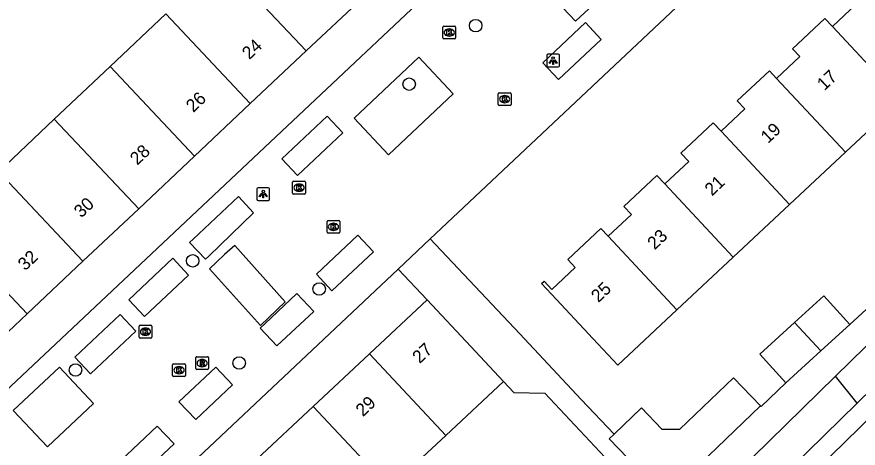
# Model space of a CAD drawing. Extents: x 161882 to 162509, y 381687 to 382379.
# Drawn here: x 162344.1 to 162409.8, y 381791.7 to 381825.5 of the extents above; entities that cross this region are included whole.
import ezdxf

# ---------------------------------------------------------------- set-up
doc = ezdxf.new("R2010")
doc.units = 0
for name, color, linetype in [('IMGEO_Boom', 7, 'Continuous'), ('IMGEO_Kolk', 7, 'Continuous'), ('IMGEO_Lichtpunt', 7, 'Continuous'), ('IMGEO_Pand', 7, 'Continuous'), ('IMGEO_Pand_nummerreeks', 7, 'Continuous'), ('IMGEO_Rijbaan_lokaal_open', 7, 'Continuous'), ('IMGEO_Rioolput', 7, 'Continuous'), ('IMGEO_Voetpad_open', 7, 'Continuous')]:
    doc.layers.add(name, color=color, linetype=linetype)

msp = doc.modelspace()

# ---------------------------------------------------------------- linework, layer by layer
at = {"layer": 'IMGEO_Boom'}
for centre in [(162379.946, 381824.768), (162374.75, 381820.189), (162357.829, 381806.387), (162367.715, 381804.185), (162361.458, 381798.398), (162348.668, 381797.849)]:
    msp.add_circle(centre, 0.489, dxfattribs=at)
at = {"layer": 'IMGEO_Kolk'}
for p, q in [((162377.383, 381823.804), (162377.383, 381824.656)), ((162377.458, 381824.73), (162378.31, 381824.73)), ((162377.871, 381824.51), (162377.896, 381824.51)), ((162378.384, 381824.656), (162378.384, 381823.804)), ((162377.894, 381823.95), (162377.869, 381823.95)), ((162378.31, 381823.73), (162377.458, 381823.73)), ((162381.716, 381818.598), (162381.716, 381819.45)), ((162381.791, 381819.524), (162382.643, 381819.524)), ((162382.204, 381819.304), (162382.229, 381819.304)), ((162382.717, 381819.45), (162382.717, 381818.598)), ((162382.643, 381818.524), (162381.791, 381818.524)), ((162382.227, 381818.744), (162382.202, 381818.744)), ((162365.717, 381812.601), (162366.569, 381812.601)), ((162365.642, 381811.675), (162365.642, 381812.527)), ((162366.13, 381812.381), (162366.155, 381812.381)), ((162366.643, 381812.527), (162366.643, 381811.675)), ((162366.569, 381811.601), (162365.717, 381811.601)), ((162366.153, 381811.821), (162366.128, 381811.821)), ((162368.33, 381808.614), (162368.33, 381809.466)), ((162368.405, 381809.54), (162369.257, 381809.54)), ((162368.818, 381809.32), (162368.843, 381809.32)), ((162369.331, 381809.466), (162369.331, 381808.614)), ((162368.841, 381808.76), (162368.816, 381808.76)), ((162369.257, 381808.54), (162368.405, 381808.54)), ((162353.635, 381800.423), (162353.635, 381801.275)), ((162353.71, 381801.349), (162354.562, 381801.349)), ((162354.123, 381801.129), (162354.148, 381801.129)), ((162354.636, 381801.275), (162354.636, 381800.423)), ((162354.562, 381800.349), (162353.71, 381800.349)), ((162354.146, 381800.569), (162354.121, 381800.569)), ((162356.26, 381797.412), (162356.26, 381798.264)), ((162356.335, 381798.338), (162357.187, 381798.338)), ((162356.748, 381798.118), (162356.773, 381798.118)), ((162357.261, 381798.264), (162357.261, 381797.412)), ((162356.771, 381797.558), (162356.746, 381797.558)), ((162357.187, 381797.338), (162356.335, 381797.338))]:
    msp.add_line(p, q, dxfattribs=at)
for points in [[(162377.383, 381823.804), (162377.383, 381824.656)], [(162377.458, 381824.73), (162378.31, 381824.73)], [(162377.704, 381824.43), (162377.827, 381824.43), (162377.827, 381824.279), (162377.957, 381824.43), (162378.121, 381824.43), (162377.975, 381824.279), (162378.128, 381824.03), (162377.976, 381824.03), (162377.891, 381824.194), (162377.827, 381824.127), (162377.827, 381824.03), (162377.704, 381824.03), (162377.704, 381824.43)], [(162378.384, 381824.656), (162378.384, 381823.804)], [(162378.31, 381823.73), (162377.458, 381823.73)], [(162381.716, 381818.598), (162381.716, 381819.45)], [(162381.791, 381819.524), (162382.643, 381819.524)], [(162382.037, 381819.224), (162382.16, 381819.224), (162382.16, 381819.073), (162382.29, 381819.224), (162382.454, 381819.224), (162382.308, 381819.073), (162382.461, 381818.824), (162382.309, 381818.824), (162382.224, 381818.988), (162382.16, 381818.921), (162382.16, 381818.824), (162382.037, 381818.824), (162382.037, 381819.224)], [(162382.717, 381819.45), (162382.717, 381818.598)], [(162382.643, 381818.524), (162381.791, 381818.524)], [(162365.717, 381812.601), (162366.569, 381812.601)], [(162365.642, 381811.675), (162365.642, 381812.527)], [(162365.963, 381812.301), (162366.086, 381812.301), (162366.086, 381812.15), (162366.216, 381812.301), (162366.38, 381812.301), (162366.234, 381812.15), (162366.387, 381811.901), (162366.235, 381811.901), (162366.15, 381812.065), (162366.086, 381811.998), (162366.086, 381811.901), (162365.963, 381811.901), (162365.963, 381812.301)], [(162366.643, 381812.527), (162366.643, 381811.675)], [(162366.569, 381811.601), (162365.717, 381811.601)], [(162368.33, 381808.614), (162368.33, 381809.466)], [(162368.405, 381809.54), (162369.257, 381809.54)], [(162369.331, 381809.466), (162369.331, 381808.614)], [(162368.651, 381809.24), (162368.774, 381809.24), (162368.774, 381809.089), (162368.904, 381809.24), (162369.068, 381809.24), (162368.922, 381809.089), (162369.075, 381808.84), (162368.923, 381808.84), (162368.838, 381809.004), (162368.774, 381808.937), (162368.774, 381808.84), (162368.651, 381808.84), (162368.651, 381809.24)], [(162369.257, 381808.54), (162368.405, 381808.54)], [(162353.635, 381800.423), (162353.635, 381801.275)], [(162353.71, 381801.349), (162354.562, 381801.349)], [(162353.956, 381801.049), (162354.079, 381801.049), (162354.079, 381800.898), (162354.209, 381801.049), (162354.373, 381801.049), (162354.227, 381800.898), (162354.38, 381800.649), (162354.228, 381800.649), (162354.143, 381800.813), (162354.079, 381800.746), (162354.079, 381800.649), (162353.956, 381800.649), (162353.956, 381801.049)], [(162354.636, 381801.275), (162354.636, 381800.423)], [(162354.562, 381800.349), (162353.71, 381800.349)], [(162356.26, 381797.412), (162356.26, 381798.264)], [(162356.335, 381798.338), (162357.187, 381798.338)], [(162357.261, 381798.264), (162357.261, 381797.412)], [(162356.581, 381798.038), (162356.704, 381798.038), (162356.704, 381797.887), (162356.834, 381798.038), (162356.998, 381798.038), (162356.852, 381797.887), (162357.005, 381797.638), (162356.853, 381797.638), (162356.768, 381797.802), (162356.704, 381797.735), (162356.704, 381797.638), (162356.581, 381797.638), (162356.581, 381798.038)], [(162357.187, 381797.338), (162356.335, 381797.338)]]:
    msp.add_lwpolyline(points, dxfattribs=at)
for centre, start, end in [((162377.46, 381824.654), 91.55205, 178.44795), ((162377.46, 381824.654), 91.55205, 178.44795), ((162378.308, 381824.654), 1.55205, 88.44795), ((162378.308, 381824.654), 1.55205, 88.44795), ((162377.46, 381823.806), 181.55205, 268.44795), ((162377.46, 381823.806), 181.55205, 268.44795), ((162378.308, 381823.806), 271.55205, 358.44795), ((162378.308, 381823.806), 271.55205, 358.44795), ((162381.793, 381819.448), 91.55205, 178.44795), ((162381.793, 381819.448), 91.55205, 178.44795), ((162382.641, 381819.448), 1.55205, 88.44795), ((162382.641, 381819.448), 1.55205, 88.44795), ((162381.793, 381818.6), 181.55205, 268.44795), ((162381.793, 381818.6), 181.55205, 268.44795), ((162382.641, 381818.6), 271.55205, 358.44795), ((162382.641, 381818.6), 271.55205, 358.44795), ((162365.719, 381812.525), 91.55205, 178.44795), ((162365.719, 381812.525), 91.55205, 178.44795), ((162366.567, 381812.525), 1.55205, 88.44795), ((162366.567, 381812.525), 1.55205, 88.44795), ((162365.719, 381811.677), 181.55205, 268.44795), ((162365.719, 381811.677), 181.55205, 268.44795), ((162366.567, 381811.677), 271.55205, 358.44795), ((162366.567, 381811.677), 271.55205, 358.44795), ((162368.407, 381809.464), 91.55205, 178.44795), ((162368.407, 381809.464), 91.55205, 178.44795), ((162369.255, 381809.464), 1.55205, 88.44795), ((162369.255, 381809.464), 1.55205, 88.44795), ((162368.407, 381808.616), 181.55205, 268.44795), ((162368.407, 381808.616), 181.55205, 268.44795), ((162369.255, 381808.616), 271.55205, 358.44795), ((162369.255, 381808.616), 271.55205, 358.44795), ((162353.712, 381801.273), 91.55205, 178.44795), ((162353.712, 381801.273), 91.55205, 178.44795), ((162354.56, 381801.273), 1.55205, 88.44795), ((162354.56, 381801.273), 1.55205, 88.44795), ((162353.712, 381800.425), 181.55205, 268.44795), ((162353.712, 381800.425), 181.55205, 268.44795), ((162354.56, 381800.425), 271.55205, 358.44795), ((162354.56, 381800.425), 271.55205, 358.44795), ((162356.337, 381798.262), 91.55205, 178.44795), ((162356.337, 381798.262), 91.55205, 178.44795), ((162357.185, 381798.262), 1.55205, 88.44795), ((162357.185, 381798.262), 1.55205, 88.44795), ((162356.337, 381797.414), 181.55205, 268.44795), ((162356.337, 381797.414), 181.55205, 268.44795), ((162357.185, 381797.414), 271.55205, 358.44795), ((162357.185, 381797.414), 271.55205, 358.44795)]:
    msp.add_arc(centre, 0.0765, start, end, dxfattribs=at)
for centre, major_axis, ratio, start_param, end_param in [((162377.87, 381824.23), (-0.387, 0.002), 0.722429, 4.712389, 7.853982), ((162377.895, 381824.23), (-0.39, 0.002), 0.717154, 1.570796, 4.712389), ((162382.203, 381819.024), (-0.387, 0.002), 0.722429, 4.712389, 7.853982), ((162382.228, 381819.024), (-0.39, 0.002), 0.717154, 1.570796, 4.712389), ((162366.129, 381812.101), (-0.387, 0.002), 0.722429, 4.712389, 7.853982), ((162366.154, 381812.101), (-0.39, 0.002), 0.717154, 1.570796, 4.712389), ((162368.817, 381809.04), (-0.387, 0.002), 0.722429, 4.712389, 7.853982), ((162368.842, 381809.04), (-0.39, 0.002), 0.717154, 1.570796, 4.712389), ((162354.122, 381800.849), (-0.387, 0.002), 0.722429, 4.712389, 7.853982), ((162354.147, 381800.849), (-0.39, 0.002), 0.717154, 1.570796, 4.712389), ((162356.747, 381797.838), (-0.387, 0.002), 0.722429, 4.712389, 7.853982), ((162356.772, 381797.838), (-0.39, 0.002), 0.717154, 1.570796, 4.712389)]:
    msp.add_ellipse(centre, major_axis=major_axis, ratio=ratio, start_param=start_param, end_param=end_param, dxfattribs=at)
at = {"layer": 'IMGEO_Lichtpunt'}
for p, q in [((162385.501, 381822.438), (162385.501, 381821.631)), ((162385.501, 381822.438), (162385.501, 381821.631)), ((162386.403, 381822.533), (162385.595, 381822.533)), ((162386.403, 381822.533), (162385.595, 381822.533)), ((162386.497, 381821.631), (162386.497, 381822.438)), ((162386.497, 381821.631), (162386.497, 381822.438)), ((162385.595, 381821.537), (162386.403, 381821.537)), ((162385.595, 381821.537), (162386.403, 381821.537)), ((162362.846, 381812.004), (162362.846, 381811.197)), ((162362.846, 381812.004), (162362.846, 381811.197)), ((162363.748, 381812.099), (162362.94, 381812.099)), ((162363.748, 381812.099), (162362.94, 381812.099)), ((162363.842, 381811.197), (162363.842, 381812.004)), ((162363.842, 381811.197), (162363.842, 381812.004)), ((162362.94, 381811.103), (162363.748, 381811.103)), ((162362.94, 381811.103), (162363.748, 381811.103))]:
    msp.add_line(p, q, dxfattribs=at)
for points in [[(162385.875, 381822.102), (162385.914, 381822.074), (162385.726, 381821.812), (162385.688, 381821.839), (162385.875, 381822.102)], [(162385.977, 381822.054), (162386.024, 381822.054), (162386.024, 381821.732), (162385.977, 381821.732), (162385.977, 381822.054)], [(162386.087, 381822.074), (162386.125, 381822.101), (162386.312, 381821.839), (162386.273, 381821.811), (162386.087, 381822.074)], [(162363.22, 381811.668), (162363.259, 381811.64), (162363.071, 381811.378), (162363.033, 381811.405), (162363.22, 381811.668)], [(162363.322, 381811.62), (162363.369, 381811.62), (162363.369, 381811.298), (162363.322, 381811.298), (162363.322, 381811.62)], [(162363.432, 381811.64), (162363.47, 381811.667), (162363.657, 381811.405), (162363.618, 381811.377), (162363.432, 381811.64)]]:
    msp.add_lwpolyline(points, dxfattribs=at)
for centre in [(162386, 381822.236), (162363.345, 381811.802)]:
    msp.add_circle(centre, 0.0994, dxfattribs=at)
for centre, start, end in [((162385.595, 381822.438), 90, 180), ((162385.595, 381822.438), 90, 180), ((162386.403, 381822.438), 0, 90), ((162386.403, 381822.438), 0, 90), ((162385.595, 381821.631), 180, 270), ((162385.595, 381821.631), 180, 270), ((162386.403, 381821.631), 270, 0), ((162386.403, 381821.631), 270, 360), ((162362.94, 381812.004), 90, 180), ((162362.94, 381812.004), 90, 180), ((162363.748, 381812.004), 0, 90), ((162363.748, 381812.004), 0, 90), ((162362.94, 381811.197), 180, 270), ((162362.94, 381811.197), 180, 270), ((162363.748, 381811.197), 270, 0), ((162363.748, 381811.197), 270, 360)]:
    msp.add_arc(centre, 0.0946, start, end, dxfattribs=at)
at = {"layer": 'IMGEO_Pand'}
for points in [[(162366.697, 381822.787), (162360.097, 381829.79)], [(162412.188, 381828.836), (162411.632, 381829.429), (162409.083, 381827.047), (162409.665, 381826.424), (162407.83, 381824.709)], [(162366.697, 381822.787), (162371.061, 381826.897)], [(162351.368, 381821.57), (162355.733, 381825.68)], [(162355.733, 381825.68), (162362.333, 381818.677)], [(162403.47, 381820.648), (162405.285, 381822.344), (162404.704, 381822.966), (162407.242, 381825.339), (162407.83, 381824.709)], [(162407.83, 381824.709), (162413.215, 381818.948)], [(162362.333, 381818.677), (162366.697, 381822.787)], [(162347.004, 381817.46), (162351.368, 381821.57)], [(162351.368, 381821.57), (162357.968, 381814.567)], [(162399.13, 381816.524), (162400.991, 381818.264), (162400.397, 381818.899), (162402.91, 381821.247), (162403.47, 381820.648)], [(162403.47, 381820.648), (162408.862, 381814.879)], [(162357.968, 381814.567), (162362.333, 381818.677)], [(162413.215, 381818.948), (162408.862, 381814.879)], [(162342.639, 381813.35), (162347.004, 381817.46)], [(162347.004, 381817.46), (162353.605, 381810.457)], [(162399.13, 381816.524), (162398.524, 381817.173), (162395.992, 381814.806), (162396.605, 381814.15), (162394.738, 381812.405)], [(162404.488, 381810.791), (162399.13, 381816.524)], [(162408.087, 381797.371), (162426.783, 381815.673)], [(162353.605, 381810.457), (162357.968, 381814.567)], [(162408.862, 381814.879), (162404.488, 381810.791)], [(162342.639, 381813.35), (162349.24, 381806.347)], [(162428.663, 381813.756), (162409.777, 381795.269)], [(162390.31, 381808.305), (162392.117, 381809.995), (162391.522, 381810.632), (162394.123, 381813.063), (162394.738, 381812.405)], [(162394.738, 381812.405), (162400.089, 381806.68)], [(162400.089, 381806.68), (162404.488, 381810.791)], [(162349.24, 381806.347), (162353.605, 381810.457)], [(162344.875, 381802.236), (162338.274, 381809.24)], [(162395.68, 381802.559), (162391.058, 381798.24), (162389.114, 381800.32), (162386.26, 381803.374), (162385.099, 381804.616), (162385.297, 381804.801), (162385.897, 381804.157), (162387.731, 381805.871), (162387.143, 381806.501), (162389.733, 381808.922), (162390.31, 381808.305)], [(162390.31, 381808.305), (162395.68, 381802.559)], [(162400.089, 381806.68), (162395.68, 381802.559)], [(162344.875, 381802.236), (162349.24, 381806.347)], [(162404.873, 381801.562), (162407.163, 381803.653), (162409.204, 381801.418)], [(162376.146, 381803.341), (162371.642, 381799.125)], [(162376.146, 381803.341), (162379.564, 381799.691), (162382.12, 381796.96)], [(162336.964, 381796.572), (162339.511, 381798.971), (162340.265, 381798.17), (162340.402, 381798.024), (162344.875, 381802.236)], [(162404.198, 381796.848), (162402.158, 381799.082), (162404.873, 381801.562)], [(162406.939, 381799.351), (162404.873, 381801.562)], [(162409.204, 381801.418), (162406.939, 381799.351)], [(162371.642, 381799.125), (162367.248, 381795.01)], [(162377.619, 381792.746), (162371.642, 381799.125)], [(162406.939, 381799.351), (162404.198, 381796.848)], [(162382.12, 381796.96), (162377.619, 381792.746)], [(162390.786, 381792.845), (162392.922, 381794.892), (162394.512, 381793.234), (162395.916, 381793.237), (162400.101, 381797.249), (162402.22, 381795.039)], [(162399.042, 381788.517), (162408.087, 381797.371)], [(162409.777, 381795.269), (162408.087, 381797.371)], [(162367.248, 381795.01), (162362.853, 381790.895)], [(162367.248, 381795.01), (162373.224, 381788.631)], [(162402.22, 381795.039), (162394.777, 381787.903), (162390.397, 381792.472), (162390.786, 381792.845)], [(162409.777, 381795.269), (162400.732, 381786.414)], [(162377.619, 381792.746), (162373.224, 381788.631)]]:
    msp.add_lwpolyline(points, dxfattribs=at)
at = {"layer": 'IMGEO_Rijbaan_lokaal_open'}
for points in [[(162414.428, 381843.9), (162376.404, 381808.113)], [(162385.812, 381827.169), (162387.891, 381829.142), (162389.846, 381827.068), (162387.75, 381825.11), (162385.812, 381827.169)], [(162377.552, 381828.547), (162340.037, 381793.265)], [(162386.419, 381820.566), (162389.758, 381823.696), (162388.529, 381825.016), (162385.19, 381821.872), (162386.419, 381820.566)], [(162370.453, 381817.546), (162375.501, 381822.295), (162378.194, 381819.432), (162373.145, 381814.683), (162370.453, 381817.546)], [(162366.029, 381813.051), (162364.794, 381814.363), (162368.341, 381817.7), (162369.576, 381816.388), (162366.029, 381813.051)], [(162357.587, 381807.824), (162357.852, 381808.073), (162361.399, 381811.411), (162362.593, 381810.142), (162359.086, 381806.762), (162358.821, 381806.512), (162357.587, 381807.824)], [(162370.728, 381808.4), (162367.511, 381805.35), (162368.71, 381804.048), (162371.964, 381807.092), (162370.728, 381808.4)], [(162376.404, 381808.113), (162373.886, 381805.743)], [(162365.063, 381803.181), (162361.113, 381807.587), (162360.315, 381806.876), (162359.721, 381806.32), (162359.143, 381805.758), (162363.117, 381801.342), (162365.063, 381803.181)], [(162352.824, 381803.343), (162356.273, 381806.587), (162357.507, 381805.275), (162354.059, 381802.031), (162352.824, 381803.343)], [(162346.786, 381781.417), (162346.948, 381781.525), (162354.206, 381787.221), (162373.886, 381805.743)], [(162365.456, 381803.33), (162365.981, 381803.824), (162367.286, 381802.437), (162364.415, 381799.735), (162363.11, 381801.123), (162363.49, 381801.479), (162365.456, 381803.33)], [(162349.841, 381797.545), (162348.607, 381798.857), (162352.154, 381802.194), (162353.388, 381800.882), (162349.841, 381797.545)], [(162343.803, 381794.692), (162347.414, 381798.078), (162350.082, 381795.233), (162346.471, 381791.847), (162343.803, 381794.692)], [(162359.626, 381798.068), (162360.932, 381796.681), (162358.06, 381793.979), (162356.755, 381795.366), (162359.626, 381798.068)], [(162355.062, 381793.467), (162356.367, 381792.08), (162353.495, 381789.378), (162352.19, 381790.765), (162355.062, 381793.467)]]:
    msp.add_lwpolyline(points, dxfattribs=at)
at = {"layer": 'IMGEO_Rioolput'}
for p, q in [((162358.065, 381797.965), (162358.065, 381798.817)), ((162358.14, 381798.891), (162358.992, 381798.891)), ((162359.066, 381798.817), (162359.066, 381797.965)), ((162358.576, 381798.111), (162358.551, 381798.111)), ((162358.553, 381798.671), (162358.578, 381798.671)), ((162358.992, 381797.891), (162358.14, 381797.891))]:
    msp.add_line(p, q, dxfattribs=at)
for points in [[(162358.065, 381797.965), (162358.065, 381798.817)], [(162358.14, 381798.891), (162358.992, 381798.891)], [(162359.066, 381798.817), (162359.066, 381797.965)], [(162358.654, 381798.589), (162358.402, 381798.591), (162358.402, 381798.191)], [(162358.402, 381798.191), (162358.526, 381798.191), (162358.526, 381798.353), (162358.537, 381798.353)], [(162358.58, 381798.51), (162358.526, 381798.51), (162358.526, 381798.429)], [(162358.526, 381798.429), (162358.578, 381798.429)], [(162358.584, 381798.324), (162358.655, 381798.191), (162358.795, 381798.191), (162358.73, 381798.317)], [(162358.992, 381797.891), (162358.14, 381797.891)]]:
    msp.add_lwpolyline(points, dxfattribs=at)
for centre, radius, start, end in [((162358.142, 381798.815), 0.0765, 91.55205, 178.44795), ((162358.142, 381798.815), 0.0765, 91.55205, 178.44795), ((162358.99, 381798.815), 0.0765, 1.55205, 88.44795), ((162358.99, 381798.815), 0.0765, 1.55205, 88.44795), ((162358.536, 381798.3), 0.0533, 26.02933, 88.69889), ((162358.562, 381798.618), 0.19, 274.7715, 282.96867), ((162358.586, 381798.414), 0.0964, 77.00612, 93.18647), ((162358.6, 381798.471), 0.0378, 276.66336, 79.67722), ((162358.653, 381798.479), 0.109, 350.36119, 89.41601), ((162358.651, 381798.479), 0.112, 277.58423, 350.98172), ((162358.635, 381798.264), 0.108, 29.51342, 73.79051), ((162358.142, 381797.967), 0.0765, 181.55205, 268.44795), ((162358.142, 381797.967), 0.0765, 181.55205, 268.44795), ((162358.99, 381797.967), 0.0765, 271.55205, 358.44795), ((162358.99, 381797.967), 0.0765, 271.55205, 358.44795)]:
    msp.add_arc(centre, radius, start, end, dxfattribs=at)
for centre, major_axis, ratio, start_param, end_param in [((162358.552, 381798.391), (-0.387, 0.002), 0.722429, 4.712389, 7.853982), ((162358.577, 381798.391), (-0.39, 0.002), 0.717154, 1.570796, 4.712389)]:
    msp.add_ellipse(centre, major_axis=major_axis, ratio=ratio, start_param=start_param, end_param=end_param, dxfattribs=at)
at = {"layer": 'IMGEO_Voetpad_open'}
for points in [[(162376.404, 381808.113), (162383.389, 381800.691), (162388.187, 381795.557), (162390.786, 381792.845)], [(162373.886, 381805.743), (162376.146, 381803.341)], [(162409.204, 381801.418), (162413.037, 381804.918), (162412.909, 381805.058)], [(162427.183, 381794.183), (162419.997, 381803.132), (162406.611, 381790.087), (162388.399, 381772.337), (162385.299, 381769.316), (162384.304, 381770.332)], [(162382.12, 381796.96), (162382.932, 381796.092), (162385.347, 381796.033), (162394.352, 381786.45), (162394.14, 381786.241)], [(162402.22, 381795.039), (162402.264, 381794.993), (162404.198, 381796.848)]]:
    msp.add_lwpolyline(points, dxfattribs=at)

# ---------------------------------------------------------------- texts
at = {"layer": 'IMGEO_Pand_nummerreeks'}
for s, rotation, p in [('24', 43.28133, (162362.256, 381822.067)), ('17', 43.16091, (162407.205, 381819.644)), ('26', 43.28133, (162357.876, 381817.942)), ('19', 43.16091, (162402.806, 381815.518)), ('28', 43.28133, (162353.498, 381813.819)), ('21', 43.16091, (162398.422, 381811.407)), ('30', 43.28133, (162349.118, 381809.694)), ('23', 43.16195, (162393.94, 381807.203)), ('32', 43.28133, (162344.734, 381805.565)), ('25', 43.16195, (162389.541, 381803.077)), ('27', 43.11394, (162375.57, 381798.307)), ('29', 43.11394, (162371.139, 381794.159))]:
    msp.add_text(s, height=1, rotation=rotation, dxfattribs=at).set_placement(p)

doc.saveas('drawing.dxf')
